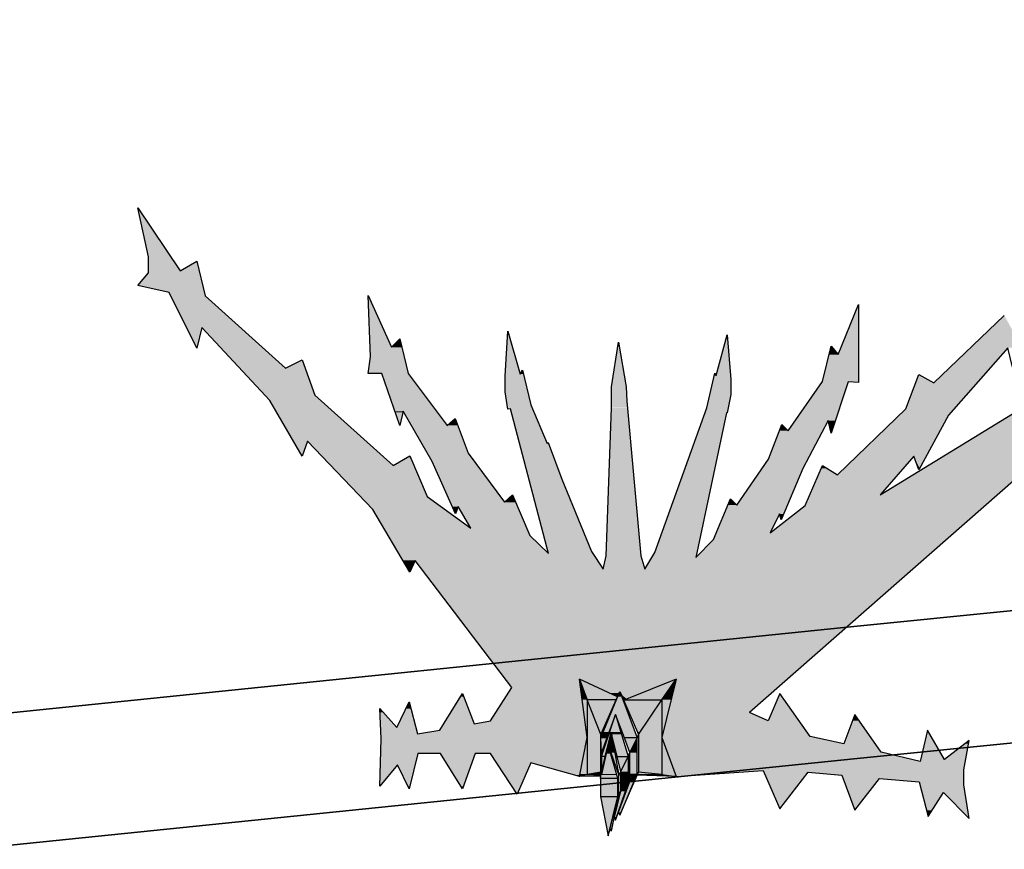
# Model space of a CAD drawing. Header units: millimetres. Extents: x 0 to 16721, y 217 to 10981.
# Tile 363 of 394: x 7441 to 7703, y 6095 to 6316. Entities that reach past the tile are written whole.
import ezdxf

# ---------------------------------------------------------------- set-up
doc = ezdxf.new("R2010")
doc.units = ezdxf.units.MM
doc.layers.add('PDF_PSS & TL', color=7, linetype='Continuous', true_color=0x7fffdf)

msp = doc.modelspace()

# ---------------------------------------------------------------- linework, layer by layer
at = {"layer": 'PDF_PSS & TL', "color": 4, "lineweight": 25}
for points in [[(9262.65, 6315.86), (8844.45, 6274.14), (8448.22, 6232.69), (8038.35, 6192.01), (7660.05, 6154.32), (7202.62, 6107.54), (6840.83, 6069.07), (6469.42, 6033.08), (6129.33, 5997.99), (5712.05, 5954.97), (5350.26, 5914.95), (4896.33, 5864.79), (4567.93, 5827.36), (4205.36, 5786.03), (3794.45, 5739.64), (3375.48, 5692.47)], [(3375.48, 5692.47), (3794.45, 5739.64), (4205.36, 5786.03), (4567.93, 5827.36), (4896.33, 5864.79), (5350.26, 5914.95), (5712.05, 5954.97), (6129.33, 5997.99), (6469.42, 6033.08), (6840.83, 6069.07), (7202.62, 6107.54), (7660.05, 6154.32), (8038.35, 6192.01), (8448.22, 6232.69), (8844.45, 6274.14), (9262.65, 6315.86)], [(9266.28, 6281.03), (8848.09, 6239.31), (8451.73, 6197.86), (8041.86, 6157.18), (7663.56, 6119.49), (7206.25, 6072.71), (6844.46, 6034.25), (6472.92, 5998.38), (6132.96, 5963.16), (5715.68, 5920.15), (5354.02, 5880.12), (4900.22, 5829.96), (4571.96, 5792.53), (4209.39, 5751.21), (3798.34, 5704.81), (3379.5, 5657.77)], [(3379.5, 5657.77), (3798.34, 5704.81), (4209.39, 5751.21), (4571.96, 5792.53), (4900.22, 5829.96), (5354.02, 5880.12), (5715.68, 5920.15), (6132.96, 5963.16), (6472.92, 5998.38), (6844.46, 6034.25), (7206.25, 6072.71), (7663.56, 6119.49), (8041.86, 6157.18), (8451.73, 6197.86), (8848.09, 6239.31), (9266.28, 6281.03)]]:
    msp.add_lwpolyline(points, dxfattribs=at)
at = {"layer": 'PDF_PSS & TL', "color": 7, "lineweight": 25}
for points in [[(7472.39, 6265.85), (7483.69, 6249.08)], [(7475.25, 6252.85), (7472.39, 6265.85)], [(7475.25, 6248.56), (7475.25, 6252.85)], [(7483.69, 6249.08), (7488.11, 6251.68)], [(7488.11, 6251.68), (7490.32, 6242.46)], [(7472.39, 6245.18), (7475.25, 6248.56)], [(7480.71, 6243.37), (7472.39, 6245.18)], [(7488.11, 6228.55), (7480.71, 6243.36)], [(7490.32, 6242.46), (7511.63, 6223.22)], [(7533.6, 6242.59), (7539.84, 6228.81), (7542.05, 6231.02), (7544.26, 6221.79)], [(7534.25, 6226.21), (7533.6, 6242.58)], [(7658.49, 6226.86), (7663.95, 6240.12)], [(7663.95, 6240.12), (7663.95, 6219.45)], [(7683.96, 6219.32), (7702.68, 6237.26)], [(7489.41, 6234.01), (7488.11, 6228.55)], [(7507.48, 6214.64), (7489.41, 6234.01)], [(7569.99, 6221.14), (7570.77, 6233.1)], [(7570.77, 6233.1), (7574.02, 6221.66), (7574.67, 6222.7)], [(7609.76, 6174.23), (7623.66, 6212.69), (7625.74, 6221.92), (7626.13, 6221.27), (7628.99, 6232.06), (7630.03, 6220.23), (7630.03, 6216.2), (7628.99, 6211.39)], [(7592.99, 6174.49), (7596.11, 6169.81), (7596.89, 6173.32), (7598.32, 6212.69), (7598.32, 6218.28), (7600.14, 6230.11), (7602.22, 6218.28), (7602.35, 6214.51), (7606.12, 6173.32)], [(7654.33, 6219.71), (7656.67, 6229.07)], [(7656.67, 6229.07), (7658.49, 6226.86)], [(7704.89, 6223.48), (7703.59, 6228.68), (7687.86, 6210.75)], [(7511.64, 6223.22), (7516.05, 6225.43)], [(7516.05, 6225.43), (7519.43, 6216.07)], [(7537.24, 6221.79), (7533.6, 6221.79), (7534.25, 6226.21)], [(7574.67, 6222.7), (7576.88, 6213.47)], [(7542.05, 6208.02), (7537.24, 6221.79)], [(7544.26, 6221.79), (7554.65, 6208.02), (7556.73, 6209.84)], [(7570.77, 6212.31), (7569.99, 6216.98), (7569.99, 6221.14)], [(7645.23, 6206.59), (7654.33, 6219.71)], [(7676.55, 6212.43), (7679.93, 6221.53)], [(7679.93, 6221.53), (7683.96, 6219.32)], [(7661.22, 6219.58), (7656.67, 6205.94)], [(7663.95, 6219.45), (7661.22, 6219.58)], [(7516.05, 6199.83), (7507.48, 6214.64)], [(7519.43, 6216.07), (7540.23, 6197.36)], [(7571.42, 6212.43), (7570.77, 6212.3)], [(7581.55, 6173.97), (7571.42, 6212.43)], [(7576.88, 6213.47), (7581.16, 6203.21), (7581.42, 6203.47), (7585.06, 6193.72), (7592.99, 6174.49)], [(7640.43, 6179.43), (7649.78, 6186.7), (7654.33, 6197.36), (7658.36, 6194.89), (7676.55, 6212.43)], [(7669.67, 6189.56), (7707.61, 6212.82)], [(7542.96, 6211.78), (7542.05, 6208.02)], [(7557.51, 6186.44), (7556.86, 6184.49), (7550.62, 6198.4), (7542.96, 6211.78)], [(7556.73, 6209.84), (7560.24, 6200.61)], [(7628.86, 6211.4), (7620.67, 6172.93)], [(7628.99, 6211.4), (7628.86, 6211.4)], [(7656.67, 6205.94), (7655.89, 6209.32), (7649.13, 6196.58)], [(7687.86, 6210.75), (7679.93, 6196.19)], [(7629.9, 6188.52), (7631.59, 6186.83), (7640.04, 6199.05), (7643.54, 6208.28)], [(7643.54, 6208.28), (7645.23, 6206.59)], [(7517.48, 6203.86), (7516.05, 6199.83)], [(7534.9, 6185.66), (7517.48, 6203.86)], [(7540.23, 6197.36), (7544.65, 6199.96)], [(7544.65, 6199.96), (7549.32, 6189.17), (7560.89, 6180.73)], [(7560.24, 6200.61), (7569.86, 6187.61)], [(7678.63, 6199.83), (7669.67, 6189.56)], [(7679.93, 6196.19), (7678.63, 6199.83)], [(7710.21, 6197.75), (7634.97, 6131.73)], [(7649.13, 6196.58), (7643.41, 6182.93)], [(7569.86, 6187.61), (7571.94, 6189.56), (7576.62, 6178.78)], [(7625.35, 6177.74), (7629.9, 6188.52)], [(7560.89, 6180.72), (7557.51, 6186.44)], [(7544.65, 6169.03), (7534.9, 6185.66)], [(7643.41, 6182.93), (7642.89, 6184.49), (7640.43, 6179.43)], [(7576.62, 6178.78), (7581.55, 6173.97)], [(7620.67, 6172.93), (7625.35, 6177.74)], [(7606.12, 6173.32), (7607.16, 6169.81)], [(7607.16, 6169.81), (7609.76, 6174.23)], [(7546.07, 6172.15), (7544.65, 6169.03)], [(7571.81, 6138.36), (7546.08, 6172.15)], [(7599.88, 6135.89), (7589.74, 6140.57), (7591.82, 6135.11)], [(7597.41, 6123.15), (7596.89, 6120.81), (7595.59, 6115.23), (7595.46, 6115.23), (7591.82, 6115.23), (7589.74, 6114.71), (7591.82, 6125.1), (7589.74, 6140.57)], [(7601.83, 6135.11), (7611.7, 6135.11), (7615.47, 6140.57), (7601.83, 6135.11), (7601.44, 6135.11)], [(7615.47, 6140.57), (7611.7, 6125.1), (7615.47, 6114.71)], [(7552.7, 6127.05), (7558.68, 6136.8), (7561.8, 6128.74)], [(7566.09, 6129.52), (7571.81, 6138.36)], [(7595.46, 6115.49), (7595.46, 6115.88), (7595.46, 6124.97), (7600.53, 6137.32), (7605.08, 6124.97)], [(7599.49, 6135.11), (7599.88, 6135.89), (7600.53, 6137.32), (7601.44, 6135.24), (7601.44, 6135.11), (7605.47, 6125.88)], [(7643.02, 6136.8), (7639.91, 6129.52)], [(7651.08, 6125.36), (7643.02, 6136.8)], [(7541.27, 6127.7), (7544.52, 6134.59)], [(7544.52, 6134.59), (7546.72, 6126.01)], [(7595.46, 6125.88), (7599.49, 6135.11), (7591.82, 6135.11)], [(7591.82, 6135.11), (7591.82, 6125.1)], [(7595.46, 6115.88), (7595.46, 6125.88), (7591.82, 6135.11)], [(7601.83, 6135.11), (7601.44, 6135.24)], [(7611.7, 6135.11), (7611.7, 6125.1), (7611.7, 6115.23), (7615.47, 6114.71), (7605.08, 6115.1)], [(7605.47, 6125.88), (7611.7, 6135.11)], [(7536.72, 6132.77), (7541.27, 6127.7)], [(7536.72, 6112.11), (7537.11, 6124.71), (7536.72, 6132.77)], [(7595.59, 6120.03), (7599.36, 6131.21), (7602.74, 6120.03)], [(7603.13, 6121.07), (7601.7, 6124.97), (7599.36, 6131.21), (7597.02, 6124.97), (7595.59, 6121.07)], [(7639.91, 6129.52), (7634.97, 6131.73)], [(7662.91, 6131.21), (7660.05, 6123.41)], [(7669.93, 6121.2), (7662.91, 6131.21)], [(7561.8, 6128.74), (7566.09, 6129.52)], [(7546.72, 6126.01), (7552.7, 6127.05)], [(7597.02, 6124.97), (7595.46, 6124.97), (7595.46, 6125.88)], [(7602.74, 6112.89), (7600.79, 6110.81), (7600.79, 6116.01), (7599.75, 6120.03), (7598.19, 6126.53), (7596.5, 6120.03), (7595.59, 6116.01), (7595.59, 6120.03), (7595.59, 6115.23), (7595.59, 6115.49)], [(7596.89, 6120.81), (7598.19, 6126.53), (7600.27, 6114.97)], [(7611.7, 6115.23), (7605.47, 6115.88), (7605.08, 6115.49), (7605.08, 6124.97), (7605.47, 6125.88), (7605.47, 6115.88)], [(7686.82, 6119.25), (7682.27, 6127.05), (7680.32, 6118.73)], [(7591.82, 6125.1), (7591.82, 6115.23)], [(7596.5, 6120.03), (7595.59, 6120.03), (7595.59, 6121.07), (7595.46, 6124.97)], [(7600.01, 6114.19), (7597.41, 6123.15), (7600.27, 6114.97)], [(7605.08, 6124.97), (7601.7, 6124.97)], [(7603.13, 6113.41), (7603.13, 6121.07), (7605.08, 6124.97)], [(7660.05, 6123.41), (7651.08, 6125.36)], [(7693.32, 6124.32), (7686.82, 6119.25)], [(7691.89, 6116.52), (7693.32, 6124.32)], [(7546.85, 6120.81), (7544.52, 6111.46), (7541.4, 6117.82)], [(7552.83, 6120.81), (7546.86, 6120.81)], [(7558.68, 6111.46), (7552.83, 6120.81)], [(7562.06, 6120.81), (7558.68, 6111.46)], [(7566.09, 6120.81), (7562.06, 6120.81)], [(7573.24, 6110.03), (7566.09, 6120.81)], [(7595.59, 6121.07), (7595.59, 6115.49)], [(7602.74, 6120.03), (7603.13, 6121.07)], [(7680.32, 6118.73), (7669.93, 6121.2)], [(7541.4, 6117.82), (7536.72, 6112.11)], [(7576.88, 6118.34), (7573.24, 6110.03)], [(7589.74, 6114.71), (7576.88, 6118.34)], [(7599.75, 6120.03), (7602.74, 6120.03)], [(7600.27, 6114.97), (7600.79, 6116.01), (7602.74, 6120.03)], [(7602.74, 6120.03), (7602.74, 6112.89), (7603.13, 6113.41)], [(7595.46, 6115.88), (7591.82, 6115.23)], [(7595.33, 6114.19), (7595.46, 6114.84), (7595.46, 6114.97), (7595.46, 6115.23)], [(7595.46, 6115.88), (7595.46, 6115.49), (7595.59, 6115.49)], [(7595.46, 6115.88), (7595.46, 6115.88)], [(7595.59, 6115.23), (7595.46, 6115.49)], [(7595.59, 6116.01), (7595.59, 6115.23), (7595.59, 6116.01)], [(7595.59, 6115.23), (7595.59, 6115.23)], [(7605.08, 6115.49), (7600.53, 6104.44), (7600.14, 6105.22)], [(7600.53, 6104.44), (7605.08, 6115.1), (7605.08, 6115.23)], [(7603.13, 6113.41), (7605.08, 6115.49)], [(7605.47, 6115.88), (7605.08, 6115.23), (7611.7, 6115.23)], [(7615.47, 6114.71), (7638.6, 6116.27)], [(7616.38, 6115.49), (7616.38, 6115.49)], [(7638.61, 6116.27), (7643.02, 6106.13)], [(7643.02, 6106.13), (7650.56, 6115.88)], [(7650.56, 6115.88), (7659.53, 6115.1)], [(7659.53, 6115.1), (7662.91, 6105.74)], [(7691.89, 6112.5), (7691.89, 6116.52)], [(7595.46, 6114.97), (7589.74, 6114.71)], [(7595.46, 6114.84), (7589.74, 6114.71)], [(7595.33, 6109.38), (7597.41, 6098.98), (7600.01, 6109.38), (7600.01, 6114.19), (7595.33, 6114.19), (7595.33, 6109.38), (7600.01, 6109.38), (7600.27, 6110.29), (7600.27, 6114.97), (7600.01, 6114.19)], [(7599.1, 6103.92), (7599.36, 6103.14), (7602.74, 6112.89)], [(7599.36, 6103.14), (7600.14, 6105.22), (7603.13, 6113.41)], [(7662.91, 6105.74), (7669.54, 6114.19)], [(7669.54, 6114.19), (7680.06, 6113.28)], [(7680.06, 6113.28), (7682.4, 6104.05)], [(7693.32, 6103.53), (7691.89, 6112.5)], [(7597.41, 6098.98), (7597.93, 6100.93), (7600.27, 6110.29)], [(7598.19, 6100.15), (7599.1, 6103.92), (7600.79, 6110.81), (7600.27, 6110.29), (7598.19, 6100.15), (7597.93, 6100.93)], [(7682.4, 6104.05), (7686.56, 6110.42)], [(7686.56, 6110.42), (7693.32, 6103.53)]]:
    msp.add_lwpolyline(points, dxfattribs=at)
at = {"layer": 'PDF_PSS & TL', "lineweight": 0}
for points in [[(7539.84, 6228.81), (7533.73, 6242.45)], [(7488.11, 6228.68), (7488.11, 6228.55)], [(7628.86, 6211.4), (7628.99, 6211.4)], [(7600.27, 6136.8), (7597.8, 6136.8)], [(7648.09, 6129.52), (7643.02, 6136.8)], [(7686.82, 6119.25), (7682.27, 6127.05)]]:
    msp.add_lwpolyline(points, close=True, dxfattribs=at)
at = {"layer": 'PDF_PSS & TL', "color": 46, "lineweight": 0, "true_color": 0x725600}
for points in [[(7591.82, 6125.88), (7591.82, 6125.1)], [(7591.82, 6125.1), (7591.82, 6124.97)], [(7591.82, 6115.23), (7591.82, 6124.97)], [(7596.89, 6121.07), (7596.89, 6120.81)], [(7591.82, 6115.23), (7589.87, 6115.23)], [(7591.82, 6115.23), (7592.08, 6115.23)], [(7599.75, 6115.23), (7595.59, 6115.23)], [(7599.75, 6115.23), (7595.59, 6115.23)], [(7599.75, 6115.23), (7595.59, 6115.23)], [(7611.44, 6115.23), (7611.7, 6115.23)]]:
    msp.add_lwpolyline(points, close=True, dxfattribs=at)
at = {"layer": 'PDF_PSS & TL', "transparency": 33554559}
for points in [[(7472.39, 6265.85), (7475.51, 6261.3), (7473.43, 6261.3)], [(7475.51, 6261.3), (7473.43, 6261.3), (7481.1, 6252.85)], [(7473.43, 6261.3), (7481.1, 6252.85), (7475.25, 6252.85)], [(7481.1, 6252.85), (7475.25, 6252.85), (7483.69, 6249.08)], [(7475.25, 6252.85), (7483.69, 6249.08), (7475.25, 6249.08)], [(7487.98, 6251.55), (7488.76, 6249.08), (7483.7, 6249.08)], [(7488.11, 6251.68), (7488.11, 6251.55), (7487.98, 6251.55)], [(7488.11, 6251.55), (7487.98, 6251.55), (7488.76, 6249.08)], [(7475.25, 6248.56), (7489.67, 6245.18), (7472.39, 6245.18)], [(7488.76, 6249.08), (7475.25, 6249.08), (7488.76, 6248.56)], [(7475.25, 6249.08), (7488.76, 6248.56), (7475.25, 6248.56)], [(7488.76, 6248.56), (7475.25, 6248.56), (7489.67, 6245.18)], [(7489.67, 6245.18), (7472.39, 6245.18), (7490.06, 6243.37)], [(7472.39, 6245.18), (7490.06, 6243.37), (7480.71, 6243.37)], [(7490.06, 6243.37), (7480.71, 6243.37), (7490.32, 6242.46)], [(7480.71, 6243.37), (7490.32, 6242.46), (7481.23, 6242.46)], [(7490.32, 6242.46), (7481.23, 6242.46), (7499.68, 6234.01)], [(7481.23, 6242.46), (7499.68, 6234.01), (7485.38, 6234.01)], [(7533.6, 6242.59), (7533.73, 6242.46), (7533.73, 6242.46)], [(7533.73, 6242.45), (7539.84, 6228.81), (7534.12, 6228.81)], [(7663.69, 6239.34), (7663.95, 6226.86), (7658.49, 6226.86)], [(7663.95, 6240.12), (7663.95, 6239.34), (7663.69, 6239.34)], [(7663.95, 6239.34), (7663.69, 6239.34), (7663.95, 6226.86)], [(7702.68, 6237.26), (7707.35, 6228.68), (7693.71, 6228.68)], [(7489.41, 6234.01), (7485.38, 6234.01), (7489.15, 6233.1)], [(7485.38, 6234.01), (7489.15, 6233.1), (7485.9, 6233.1)], [(7488.11, 6228.68), (7488.11, 6228.68), (7485.9, 6233.1)], [(7488.11, 6228.68), (7485.9, 6233.1), (7489.15, 6233.1)], [(7499.68, 6234.01), (7489.41, 6234.01), (7500.72, 6233.1)], [(7489.41, 6234.01), (7500.72, 6233.1), (7490.32, 6233.1)], [(7500.72, 6233.1), (7490.32, 6233.1), (7511.64, 6223.22)], [(7490.32, 6233.1), (7511.64, 6223.22), (7499.42, 6223.22)], [(7570.77, 6233.1), (7571.03, 6232.06), (7570.64, 6232.06)], [(7542.05, 6231.02), (7542.31, 6230.11), (7541.14, 6230.11)], [(7570.64, 6232.06), (7574.02, 6221.66), (7569.99, 6221.66)], [(7571.03, 6232.06), (7570.64, 6232.06), (7574.02, 6221.66)], [(7628.73, 6231.02), (7630.03, 6221.27), (7626.13, 6221.27)], [(7628.99, 6232.06), (7629.12, 6231.02), (7628.73, 6231.02)], [(7629.12, 6231.02), (7628.73, 6231.02), (7630.03, 6221.27)], [(7542.57, 6228.81), (7534.12, 6228.81), (7543.22, 6226.21)], [(7534.12, 6228.81), (7543.22, 6226.21), (7534.25, 6226.21)], [(7541.14, 6230.11), (7542.57, 6228.81), (7539.84, 6228.81)], [(7542.31, 6230.11), (7541.14, 6230.11), (7542.57, 6228.81)], [(7600.01, 6229.07), (7602.22, 6218.28), (7598.32, 6218.28)], [(7600.14, 6230.11), (7600.4, 6229.07), (7600.01, 6229.07)], [(7600.4, 6229.07), (7600.01, 6229.07), (7602.22, 6218.28)], [(7656.54, 6228.81), (7658.49, 6226.86), (7656.15, 6226.86)], [(7656.67, 6229.07), (7656.8, 6228.81), (7656.54, 6228.81)], [(7656.8, 6228.81), (7656.54, 6228.81), (7658.49, 6226.86)], [(7693.58, 6228.55), (7695.53, 6219.32), (7683.96, 6219.32)], [(7693.71, 6228.68), (7703.46, 6228.55), (7693.58, 6228.55)], [(7703.46, 6228.55), (7693.58, 6228.55), (7695.53, 6219.32)], [(7703.59, 6228.68), (7693.71, 6228.68), (7703.46, 6228.55)], [(7516.05, 6225.43), (7516.57, 6223.87), (7512.81, 6223.87)], [(7534.25, 6226.21), (7544.26, 6221.79), (7533.6, 6221.79)], [(7543.22, 6226.21), (7534.25, 6226.21), (7544.26, 6221.79)], [(7656.15, 6226.86), (7663.95, 6219.71), (7654.33, 6219.71)], [(7663.95, 6226.86), (7656.15, 6226.86), (7663.95, 6219.71)], [(7516.83, 6223.22), (7499.42, 6223.22), (7519.43, 6216.07)], [(7499.42, 6223.22), (7519.43, 6216.07), (7506.05, 6216.07)], [(7512.81, 6223.87), (7516.83, 6223.22), (7511.64, 6223.22)], [(7516.57, 6223.87), (7512.81, 6223.87), (7516.83, 6223.22)], [(7574.67, 6222.7), (7574.8, 6221.92), (7574.15, 6221.92)], [(7544.26, 6221.79), (7537.24, 6221.79), (7551.79, 6211.79)], [(7537.24, 6221.79), (7551.79, 6211.79), (7540.62, 6211.79)], [(7574.8, 6221.66), (7569.99, 6221.66), (7574.93, 6221.14)], [(7569.99, 6221.66), (7574.93, 6221.14), (7569.99, 6221.14)], [(7574.93, 6221.14), (7569.99, 6221.14), (7575.97, 6216.98)], [(7569.99, 6221.14), (7575.97, 6216.98), (7569.99, 6216.98)], [(7574.15, 6221.92), (7574.8, 6221.66), (7574.02, 6221.66)], [(7574.8, 6221.92), (7574.15, 6221.92), (7574.8, 6221.66)], [(7625.35, 6220.23), (7630.03, 6216.2), (7624.44, 6216.2)], [(7625.61, 6221.27), (7630.03, 6220.23), (7625.35, 6220.23)], [(7630.03, 6220.23), (7625.35, 6220.23), (7630.03, 6216.2)], [(7625.74, 6221.79), (7626.13, 6221.27), (7625.61, 6221.27)], [(7630.03, 6221.27), (7625.61, 6221.27), (7630.03, 6220.23)], [(7625.74, 6221.92), (7625.87, 6221.79), (7625.74, 6221.79)], [(7625.87, 6221.79), (7625.74, 6221.79), (7626.13, 6221.27)], [(7654.33, 6219.71), (7663.95, 6219.58), (7654.2, 6219.58)], [(7663.95, 6219.71), (7654.33, 6219.71), (7663.95, 6219.58)], [(7679.8, 6221.27), (7683.96, 6219.32), (7679.15, 6219.32)], [(7679.93, 6221.53), (7680.45, 6221.27), (7679.8, 6221.27)], [(7680.45, 6221.27), (7679.8, 6221.27), (7683.96, 6219.32)], [(7602.22, 6218.28), (7598.32, 6218.28), (7602.35, 6214.51)], [(7598.32, 6218.28), (7602.35, 6214.51), (7598.32, 6214.51)], [(7654.2, 6219.45), (7657.71, 6209.32), (7647.18, 6209.32)], [(7661.22, 6219.58), (7654.2, 6219.58), (7661.09, 6219.45)], [(7654.2, 6219.58), (7661.09, 6219.45), (7654.2, 6219.45)], [(7661.09, 6219.45), (7654.2, 6219.45), (7657.71, 6209.32)], [(7661.22, 6219.58), (7663.95, 6219.58), (7663.95, 6219.45)], [(7679.15, 6219.32), (7689.42, 6212.43), (7676.55, 6212.43)], [(7695.53, 6219.32), (7679.15, 6219.32), (7689.42, 6212.43)], [(7519.43, 6216.07), (7506.05, 6216.07), (7520.99, 6214.64)], [(7506.05, 6216.07), (7520.99, 6214.64), (7507.48, 6214.64)], [(7520.99, 6214.64), (7507.48, 6214.64), (7533.08, 6203.86)], [(7507.48, 6214.64), (7533.08, 6203.86), (7513.72, 6203.86)], [(7575.97, 6216.98), (7569.99, 6216.98), (7576.88, 6213.47)], [(7569.99, 6216.98), (7576.88, 6213.47), (7570.51, 6213.47)], [(7602.35, 6214.51), (7598.32, 6214.51), (7602.61, 6212.7)], [(7598.32, 6214.51), (7602.61, 6212.7), (7598.32, 6212.7)], [(7624.44, 6216.2), (7629.25, 6212.69), (7623.66, 6212.69)], [(7630.03, 6216.2), (7624.44, 6216.2), (7629.25, 6212.69)], [(7576.88, 6213.47), (7570.51, 6213.47), (7577.27, 6212.43)], [(7570.51, 6213.47), (7577.27, 6212.43), (7570.77, 6212.43)], [(7570.77, 6212.43), (7571.16, 6212.43), (7570.77, 6212.3)], [(7571.16, 6212.43), (7571.16, 6212.43), (7570.77, 6212.43)], [(7571.16, 6212.43), (7570.77, 6212.43), (7571.42, 6212.43)], [(7571.42, 6212.43), (7577.27, 6212.43), (7577.27, 6212.43)], [(7577.27, 6212.43), (7577.27, 6212.43), (7571.42, 6212.43)], [(7577.27, 6212.43), (7571.42, 6212.43), (7581.16, 6203.21)], [(7571.42, 6212.43), (7581.16, 6203.21), (7573.89, 6203.21)], [(7598.32, 6212.69), (7606.12, 6173.32), (7596.89, 6173.32)], [(7602.61, 6212.69), (7598.32, 6212.69), (7606.12, 6173.32)], [(7623.66, 6212.69), (7628.99, 6211.4), (7623.14, 6211.4)], [(7629.25, 6212.69), (7623.66, 6212.69), (7628.99, 6211.4)], [(7676.55, 6212.43), (7687.86, 6210.75), (7674.74, 6210.75)], [(7689.42, 6212.43), (7676.55, 6212.43), (7687.86, 6210.75)], [(7542.96, 6211.78), (7540.62, 6211.78), (7542.83, 6211.52)], [(7540.62, 6211.78), (7542.83, 6211.52), (7540.75, 6211.52)], [(7542.05, 6208.02), (7542.05, 6208.02), (7540.75, 6211.53)], [(7542.05, 6208.02), (7540.75, 6211.53), (7542.83, 6211.53)], [(7551.79, 6211.78), (7542.96, 6211.78), (7552.05, 6211.52)], [(7542.96, 6211.78), (7552.05, 6211.52), (7543.09, 6211.52)], [(7552.05, 6211.53), (7543.09, 6211.53), (7554.65, 6208.02)], [(7543.09, 6211.53), (7554.65, 6208.02), (7545.17, 6208.02)], [(7556.21, 6209.32), (7557.51, 6208.02), (7554.65, 6208.02)], [(7556.73, 6209.84), (7556.99, 6209.32), (7556.21, 6209.32)], [(7556.99, 6209.32), (7556.21, 6209.32), (7557.51, 6208.02)], [(7623.14, 6211.4), (7620.93, 6174.23), (7609.76, 6174.23)], [(7628.73, 6211.4), (7623.14, 6211.4), (7620.93, 6174.23)], [(7628.73, 6211.4), (7628.73, 6211.4), (7623.14, 6211.4)], [(7628.73, 6211.4), (7623.14, 6211.4), (7628.86, 6211.4)], [(7647.18, 6209.32), (7655.24, 6208.28), (7646.4, 6208.28)], [(7655.89, 6209.32), (7647.18, 6209.32), (7655.24, 6208.28)], [(7657.71, 6209.32), (7655.89, 6209.32), (7657.45, 6208.28)], [(7655.89, 6209.32), (7657.45, 6208.28), (7656.02, 6208.28)], [(7674.73, 6210.75), (7682.01, 6199.83), (7663.56, 6199.83)], [(7687.86, 6210.75), (7674.73, 6210.75), (7682.01, 6199.83)], [(7705.28, 6211.53), (7716.19, 6197.75), (7683.05, 6197.75)], [(7557.51, 6208.02), (7545.17, 6208.02), (7560.24, 6200.61)], [(7545.17, 6208.02), (7560.24, 6200.61), (7549.45, 6200.61)], [(7643.41, 6208.02), (7645.23, 6206.59), (7642.89, 6206.59)], [(7643.54, 6208.28), (7643.8, 6208.02), (7643.41, 6208.02)], [(7643.8, 6208.02), (7643.41, 6208.02), (7645.23, 6206.59)], [(7646.4, 6208.28), (7654.46, 6206.59), (7645.23, 6206.59)], [(7655.24, 6208.28), (7646.4, 6208.28), (7654.46, 6206.59)], [(7656.02, 6208.28), (7656.54, 6206.59), (7656.93, 6206.59)], [(7656.02, 6208.28), (7657.45, 6208.28), (7656.93, 6206.59)], [(7642.9, 6206.59), (7650.43, 6199.05), (7640.04, 6199.05)], [(7654.46, 6206.59), (7642.9, 6206.59), (7650.43, 6199.05)], [(7656.54, 6206.59), (7656.93, 6206.59), (7656.67, 6205.94)], [(7517.48, 6203.86), (7513.72, 6203.86), (7517.35, 6203.47)], [(7513.72, 6203.86), (7517.35, 6203.47), (7513.85, 6203.47)], [(7516.05, 6199.83), (7516.05, 6199.83), (7513.85, 6203.47)], [(7516.05, 6199.83), (7513.85, 6203.47), (7517.35, 6203.47)], [(7533.08, 6203.86), (7517.48, 6203.86), (7533.47, 6203.47)], [(7517.48, 6203.86), (7533.47, 6203.47), (7517.74, 6203.47)], [(7533.47, 6203.47), (7517.74, 6203.47), (7540.23, 6197.36)], [(7517.74, 6203.47), (7540.23, 6197.36), (7523.59, 6197.36)], [(7581.55, 6203.21), (7573.89, 6203.21), (7585.06, 6193.72)], [(7573.89, 6203.21), (7585.06, 6193.72), (7576.36, 6193.72)], [(7581.42, 6203.47), (7581.55, 6203.21), (7581.16, 6203.21)], [(7544.52, 6199.83), (7545.69, 6197.36), (7540.23, 6197.36)], [(7544.65, 6199.96), (7544.65, 6199.83), (7544.52, 6199.83)], [(7544.65, 6199.83), (7544.52, 6199.83), (7545.69, 6197.36)], [(7560.24, 6200.61), (7549.45, 6200.61), (7561.93, 6198.4)], [(7549.45, 6200.61), (7561.93, 6198.4), (7550.62, 6198.4)], [(7640.04, 6199.05), (7649.13, 6196.58), (7638.35, 6196.58)], [(7650.43, 6199.05), (7640.04, 6199.05), (7649.13, 6196.58)], [(7663.56, 6199.83), (7674.22, 6194.89), (7658.36, 6194.89)], [(7663.56, 6199.83), (7678.63, 6199.83), (7678.63, 6199.83)], [(7678.63, 6199.83), (7678.63, 6199.83), (7663.56, 6199.83)], [(7678.63, 6199.83), (7663.56, 6199.83), (7674.22, 6194.89)], [(7678.63, 6199.83), (7682.01, 6199.83), (7682.01, 6199.83)], [(7682.01, 6199.83), (7682.01, 6199.83), (7678.63, 6199.83)], [(7678.63, 6199.83), (7679.8, 6196.58), (7680.19, 6196.58)], [(7678.63, 6199.83), (7682.01, 6199.83), (7680.19, 6196.58)], [(7545.69, 6197.36), (7523.59, 6197.36), (7549.32, 6189.17)], [(7523.59, 6197.36), (7549.32, 6189.17), (7531.39, 6189.17)], [(7561.93, 6198.4), (7550.62, 6198.4), (7569.86, 6187.61)], [(7550.62, 6198.4), (7569.86, 6187.61), (7555.43, 6187.61)], [(7638.35, 6196.58), (7645.1, 6186.83), (7631.59, 6186.83)], [(7649.13, 6196.58), (7638.35, 6196.58), (7645.1, 6186.83)], [(7654.07, 6196.58), (7658.36, 6194.89), (7653.29, 6194.89)], [(7654.33, 6197.36), (7655.5, 6196.58), (7654.07, 6196.58)], [(7655.5, 6196.58), (7654.07, 6196.58), (7658.36, 6194.89)], [(7682.4, 6197.36), (7700.73, 6189.56), (7669.67, 6189.56)], [(7679.8, 6196.58), (7680.19, 6196.58), (7679.93, 6196.19)], [(7683.05, 6197.75), (7709.69, 6197.36), (7682.4, 6197.36)], [(7709.69, 6197.36), (7682.4, 6197.36), (7700.73, 6189.56)], [(7710.21, 6197.75), (7683.05, 6197.75), (7709.69, 6197.36)], [(7585.06, 6193.72), (7576.36, 6193.72), (7592.99, 6174.49)], [(7576.36, 6193.72), (7592.99, 6174.49), (7581.42, 6174.49)], [(7653.29, 6194.89), (7669.67, 6189.56), (7651.08, 6189.56)], [(7674.21, 6194.89), (7653.29, 6194.89), (7669.67, 6189.56)], [(7549.32, 6189.17), (7531.39, 6189.17), (7554.13, 6185.66)], [(7531.39, 6189.17), (7554.13, 6185.66), (7534.9, 6185.66)], [(7571.55, 6189.17), (7572.72, 6187.61), (7569.86, 6187.61)], [(7571.94, 6189.56), (7572.07, 6189.17), (7571.55, 6189.17)], [(7572.07, 6189.17), (7571.55, 6189.17), (7572.72, 6187.61)], [(7629.9, 6188.52), (7630.81, 6187.61), (7629.64, 6187.61)], [(7651.08, 6189.56), (7697.48, 6186.7), (7649.78, 6186.7)], [(7700.73, 6189.56), (7651.08, 6189.56), (7697.48, 6186.7)], [(7572.72, 6187.61), (7555.43, 6187.61), (7573.24, 6186.44)], [(7555.43, 6187.61), (7573.24, 6186.44), (7555.95, 6186.44)], [(7557.51, 6186.44), (7555.95, 6186.44), (7557.25, 6185.66)], [(7555.95, 6186.44), (7557.25, 6185.66), (7556.34, 6185.66)], [(7573.24, 6186.44), (7557.51, 6186.44), (7573.63, 6185.66)], [(7557.51, 6186.44), (7573.63, 6185.66), (7558.03, 6185.66)], [(7629.25, 6186.83), (7644.06, 6184.49), (7628.21, 6184.49)], [(7629.64, 6187.61), (7631.59, 6186.83), (7629.25, 6186.83)], [(7645.1, 6186.83), (7629.25, 6186.83), (7644.06, 6184.49)], [(7630.81, 6187.61), (7629.64, 6187.61), (7631.59, 6186.83)], [(7649.78, 6186.7), (7689.29, 6179.43), (7640.43, 6179.43)], [(7697.48, 6186.7), (7649.78, 6186.7), (7689.29, 6179.43)], [(7554.13, 6185.66), (7534.9, 6185.66), (7560.89, 6180.73)], [(7534.9, 6185.66), (7560.89, 6180.73), (7537.76, 6180.73)], [(7556.34, 6185.66), (7557.25, 6185.66), (7556.86, 6184.49)], [(7573.63, 6185.66), (7558.03, 6185.66), (7575.71, 6180.73)], [(7558.03, 6185.66), (7575.71, 6180.73), (7560.89, 6180.73)], [(7628.21, 6184.49), (7642.12, 6182.93), (7627.56, 6182.93)], [(7642.89, 6184.49), (7628.21, 6184.49), (7642.12, 6182.93)], [(7642.89, 6184.49), (7644.06, 6184.49), (7643.41, 6182.93)], [(7575.71, 6180.72), (7537.76, 6180.72), (7576.62, 6178.78)], [(7537.76, 6180.72), (7576.62, 6178.78), (7538.93, 6178.78)], [(7627.56, 6182.93), (7640.43, 6179.43), (7626, 6179.43)], [(7642.11, 6182.93), (7627.56, 6182.93), (7640.43, 6179.43)], [(7576.62, 6178.78), (7538.93, 6178.78), (7581.55, 6173.97)], [(7538.93, 6178.78), (7581.55, 6173.97), (7541.79, 6173.97)], [(7626, 6179.43), (7687.34, 6177.74), (7625.35, 6177.74)], [(7689.29, 6179.43), (7626, 6179.43), (7687.34, 6177.74)], [(7625.35, 6177.74), (7681.88, 6172.93), (7620.67, 6172.93)], [(7687.34, 6177.74), (7625.35, 6177.74), (7681.88, 6172.93)], [(7593.38, 6173.97), (7541.79, 6173.97), (7594.55, 6172.15)], [(7541.79, 6173.97), (7594.55, 6172.15), (7542.83, 6172.15)], [(7592.99, 6174.49), (7581.42, 6174.49), (7593.38, 6173.97)], [(7581.42, 6174.49), (7593.38, 6173.97), (7581.55, 6173.97)], [(7596.89, 6173.32), (7607.16, 6169.81), (7596.11, 6169.81)], [(7606.12, 6173.32), (7596.89, 6173.32), (7607.16, 6169.81)], [(7608.98, 6172.93), (7678.24, 6169.81), (7607.16, 6169.81)], [(7609.76, 6174.23), (7620.67, 6172.93), (7608.98, 6172.93)], [(7681.88, 6172.93), (7608.98, 6172.93), (7678.24, 6169.81)], [(7620.93, 6174.23), (7609.76, 6174.23), (7620.67, 6172.93)], [(7546.07, 6172.15), (7542.83, 6172.15), (7545.04, 6169.81)], [(7542.83, 6172.15), (7545.04, 6169.81), (7544.26, 6169.81)], [(7594.55, 6172.15), (7546.08, 6172.15), (7596.11, 6169.81)], [(7546.08, 6172.15), (7596.11, 6169.81), (7547.77, 6169.81)], [(7545.04, 6169.81), (7544.26, 6169.81), (7544.65, 6169.03)], [(7544.26, 6169.81), (7545.04, 6169.81), (7545.04, 6169.81)], [(7545.04, 6169.81), (7545.04, 6169.81), (7544.26, 6169.81)], [(7547.76, 6169.81), (7607.15, 6169.81), (7607.15, 6169.81)], [(7607.15, 6169.81), (7607.15, 6169.81), (7547.76, 6169.81)], [(7678.24, 6169.81), (7547.77, 6169.81), (7644.85, 6140.57)], [(7547.77, 6169.81), (7644.85, 6140.57), (7570.12, 6140.57)], [(7589.74, 6140.57), (7570.12, 6140.57), (7590, 6138.36)], [(7570.12, 6140.57), (7590, 6138.36), (7571.81, 6138.36)], [(7615.47, 6140.57), (7589.74, 6140.57), (7607.42, 6137.32)], [(7589.74, 6140.57), (7607.42, 6137.32), (7596.89, 6137.32)], [(7615.47, 6140.57), (7634.97, 6131.73), (7613.4, 6131.73)], [(7644.84, 6140.57), (7615.47, 6140.57), (7634.97, 6131.73)], [(7558.68, 6136.8), (7559.07, 6135.89), (7558.16, 6135.89)], [(7571.81, 6138.36), (7591.3, 6129.52), (7566.09, 6129.52)], [(7590, 6138.36), (7571.81, 6138.36), (7591.3, 6129.52)], [(7600.53, 6137.32), (7596.89, 6137.32), (7600.27, 6136.8)], [(7596.89, 6137.32), (7600.27, 6136.8), (7597.8, 6136.8)], [(7600.27, 6136.8), (7600.27, 6136.8), (7597.8, 6136.8)], [(7597.8, 6136.8), (7600.27, 6136.8), (7599.88, 6135.89)], [(7607.42, 6137.32), (7600.53, 6137.32), (7606.38, 6136.8)], [(7600.53, 6137.32), (7606.38, 6136.8), (7600.66, 6136.8)], [(7600.66, 6136.8), (7601.44, 6135.24), (7602.35, 6135.24)], [(7600.66, 6136.8), (7606.38, 6136.8), (7602.35, 6135.24)], [(7643.02, 6136.8), (7648.09, 6129.52), (7639.91, 6129.52)], [(7544.52, 6134.59), (7545.04, 6132.77), (7543.74, 6132.77)], [(7558.16, 6135.89), (7561.8, 6128.74), (7553.74, 6128.74)], [(7559.07, 6135.89), (7558.16, 6135.89), (7561.8, 6128.74)], [(7601.44, 6135.24), (7602.35, 6135.24), (7601.83, 6135.11)], [(7536.72, 6132.77), (7537.63, 6131.73), (7536.72, 6131.73)], [(7537.63, 6131.73), (7536.72, 6131.73), (7541.27, 6127.7)], [(7536.72, 6131.73), (7541.27, 6127.7), (7536.98, 6127.7)], [(7543.74, 6132.77), (7546.33, 6127.7), (7541.27, 6127.7)], [(7545.04, 6132.77), (7543.74, 6132.77), (7546.33, 6127.7)], [(7613.39, 6131.73), (7639.91, 6129.52), (7612.87, 6129.52)], [(7634.97, 6131.73), (7613.39, 6131.73), (7639.91, 6129.52)], [(7662.91, 6131.21), (7664.08, 6129.52), (7662.26, 6129.52)], [(7553.74, 6128.74), (7591.56, 6127.05), (7552.7, 6127.05)], [(7591.43, 6128.74), (7553.74, 6128.74), (7591.56, 6127.05)], [(7566.09, 6129.52), (7591.43, 6128.74), (7561.8, 6128.74)], [(7591.3, 6129.52), (7566.09, 6129.52), (7591.43, 6128.74)], [(7612.88, 6129.52), (7651.08, 6125.36), (7611.84, 6125.36)], [(7648.09, 6129.52), (7612.88, 6129.52), (7651.08, 6125.36)], [(7662.26, 6129.52), (7668.37, 6123.41), (7660.05, 6123.41)], [(7664.08, 6129.52), (7662.26, 6129.52), (7668.37, 6123.41)], [(7546.34, 6127.7), (7536.98, 6127.7), (7546.72, 6126.01)], [(7536.98, 6127.7), (7546.72, 6126.01), (7536.98, 6126.01)], [(7591.69, 6126.01), (7536.98, 6126.01), (7591.82, 6125.1)], [(7536.98, 6126.01), (7591.82, 6125.1), (7537.11, 6125.1)], [(7552.7, 6127.05), (7591.69, 6126.01), (7546.73, 6126.01)], [(7591.56, 6127.05), (7552.7, 6127.05), (7591.69, 6126.01)], [(7682.27, 6127.05), (7686.82, 6119.25), (7680.45, 6119.25)], [(7537.11, 6124.71), (7590.91, 6120.81), (7536.98, 6120.81)], [(7591.82, 6125.1), (7537.11, 6125.1), (7591.82, 6124.71)], [(7537.11, 6125.1), (7591.82, 6124.71), (7537.11, 6124.71)], [(7591.82, 6124.71), (7537.11, 6124.71), (7590.91, 6120.81)], [(7611.84, 6125.36), (7652.38, 6125.1), (7611.71, 6125.1)], [(7652.38, 6125.1), (7611.71, 6125.1), (7660.05, 6123.41)], [(7611.71, 6125.1), (7660.05, 6123.41), (7612.36, 6123.41)], [(7651.08, 6125.36), (7611.84, 6125.36), (7652.38, 6125.1)], [(7668.37, 6123.41), (7612.36, 6123.41), (7669.93, 6121.2)], [(7612.36, 6123.41), (7669.93, 6121.2), (7613.14, 6121.2)], [(7692.15, 6123.41), (7692.41, 6119.25), (7686.82, 6119.25)], [(7693.32, 6124.32), (7693.06, 6123.41), (7692.15, 6123.41)], [(7693.06, 6123.41), (7692.15, 6123.41), (7692.41, 6119.25)], [(7536.98, 6120.81), (7546.08, 6117.82), (7536.85, 6117.82)], [(7546.85, 6120.81), (7536.98, 6120.81), (7546.08, 6117.82)], [(7552.83, 6120.81), (7558.42, 6112.11), (7558.94, 6112.11)], [(7552.83, 6120.81), (7562.06, 6120.81), (7558.94, 6112.11)], [(7590.91, 6120.81), (7566.09, 6120.81), (7590.52, 6118.34)], [(7566.09, 6120.81), (7590.52, 6118.34), (7567.65, 6118.34)], [(7669.93, 6121.2), (7613.14, 6121.2), (7680.32, 6118.73)], [(7613.14, 6121.2), (7680.32, 6118.73), (7614.05, 6118.73)], [(7541.4, 6117.82), (7536.85, 6117.82), (7540.36, 6116.53)], [(7536.85, 6117.82), (7540.36, 6116.53), (7536.85, 6116.53)], [(7546.07, 6117.82), (7541.4, 6117.82), (7545.82, 6116.53)], [(7541.4, 6117.82), (7545.82, 6116.53), (7542.05, 6116.53)], [(7576.88, 6118.34), (7567.65, 6118.34), (7576.62, 6117.82)], [(7567.65, 6118.34), (7576.62, 6117.82), (7568.04, 6117.82)], [(7576.62, 6117.82), (7568.04, 6117.82), (7573.37, 6110.42)], [(7568.04, 6117.82), (7573.37, 6110.42), (7572.85, 6110.42)], [(7590.52, 6118.34), (7576.88, 6118.34), (7590.39, 6117.82)], [(7576.88, 6118.34), (7590.39, 6117.82), (7578.83, 6117.82)], [(7590.39, 6117.82), (7578.83, 6117.82), (7589.74, 6115.1)], [(7578.83, 6117.82), (7589.74, 6115.1), (7588.44, 6115.1)], [(7692.28, 6118.73), (7614.05, 6118.73), (7691.89, 6116.52)], [(7614.05, 6118.73), (7691.89, 6116.52), (7614.83, 6116.52)], [(7680.45, 6119.25), (7692.28, 6118.73), (7680.32, 6118.73)], [(7692.41, 6119.25), (7680.45, 6119.25), (7692.28, 6118.73)], [(7536.85, 6116.52), (7536.98, 6112.5), (7536.72, 6112.5)], [(7540.36, 6116.52), (7536.85, 6116.52), (7536.98, 6112.5)], [(7545.82, 6116.52), (7542.05, 6116.52), (7544.78, 6112.11)], [(7542.05, 6116.52), (7544.78, 6112.11), (7544.26, 6112.11)], [(7588.44, 6115.1), (7589.74, 6115.1), (7589.74, 6114.71)], [(7691.89, 6116.52), (7614.83, 6116.52), (7691.89, 6116.26)], [(7614.83, 6116.52), (7691.89, 6116.26), (7614.96, 6116.26)], [(7638.61, 6116.27), (7614.95, 6116.27), (7631.59, 6115.88)], [(7614.95, 6116.27), (7631.59, 6115.88), (7615.08, 6115.88)], [(7631.59, 6115.88), (7615.08, 6115.88), (7620.67, 6115.1)], [(7615.08, 6115.88), (7620.67, 6115.1), (7615.34, 6115.1)], [(7615.34, 6115.1), (7620.67, 6115.1), (7615.47, 6114.71)], [(7691.89, 6116.27), (7638.61, 6116.27), (7691.89, 6115.88)], [(7638.61, 6116.27), (7691.89, 6115.88), (7638.87, 6115.88)], [(7650.56, 6115.88), (7638.87, 6115.88), (7650.04, 6115.1)], [(7638.87, 6115.88), (7650.04, 6115.1), (7639.13, 6115.1)], [(7650.04, 6115.1), (7639.13, 6115.1), (7646.01, 6110.03)], [(7639.13, 6115.1), (7646.01, 6110.03), (7641.34, 6110.03)], [(7691.89, 6115.88), (7650.56, 6115.88), (7691.89, 6115.1)], [(7650.56, 6115.88), (7691.89, 6115.1), (7659.53, 6115.1)], [(7691.89, 6115.1), (7659.53, 6115.1), (7691.89, 6114.19)], [(7659.53, 6115.1), (7691.89, 6114.19), (7659.79, 6114.19)], [(7536.72, 6112.5), (7536.98, 6112.5), (7536.72, 6112.11)], [(7669.54, 6114.19), (7659.79, 6114.19), (7668.76, 6113.28)], [(7659.79, 6114.19), (7668.76, 6113.28), (7660.18, 6113.28)], [(7660.18, 6113.28), (7662.78, 6106.13), (7663.17, 6106.13)], [(7660.18, 6113.28), (7668.76, 6113.28), (7663.17, 6106.13)], [(7691.89, 6114.19), (7669.54, 6114.19), (7691.89, 6113.28)], [(7669.54, 6114.19), (7691.89, 6113.28), (7680.06, 6113.28)], [(7691.89, 6113.28), (7680.06, 6113.28), (7691.89, 6112.5)], [(7680.06, 6113.28), (7691.89, 6112.5), (7680.32, 6112.5)], [(7691.89, 6112.5), (7680.32, 6112.5), (7692.28, 6110.42)], [(7680.32, 6112.5), (7692.28, 6110.42), (7680.84, 6110.42)], [(7544.26, 6112.11), (7544.78, 6112.11), (7544.52, 6111.46)], [(7558.42, 6112.11), (7558.94, 6112.11), (7558.68, 6111.46)], [(7572.85, 6110.42), (7573.37, 6110.42), (7573.24, 6110.03)], [(7641.33, 6110.03), (7646.01, 6110.03), (7643.02, 6106.13)], [(7686.56, 6110.42), (7680.84, 6110.42), (7686.17, 6110.03)], [(7680.84, 6110.42), (7686.17, 6110.03), (7680.97, 6110.03)], [(7680.97, 6110.03), (7681.88, 6105.74), (7683.44, 6105.74)], [(7680.97, 6110.03), (7686.17, 6110.03), (7683.44, 6105.74)], [(7692.28, 6110.42), (7686.56, 6110.42), (7692.28, 6110.03)], [(7686.56, 6110.42), (7692.28, 6110.03), (7686.95, 6110.03)], [(7686.95, 6110.03), (7692.8, 6104.05), (7693.19, 6104.05)], [(7686.95, 6110.03), (7692.28, 6110.03), (7693.19, 6104.05)], [(7662.78, 6106.13), (7663.17, 6106.13), (7662.91, 6105.74)], [(7681.88, 6105.74), (7683.44, 6105.74), (7682.4, 6104.05)], [(7692.8, 6104.05), (7693.19, 6104.05), (7693.32, 6103.53)]]:
    msp.add_solid(points, dxfattribs=at)
at = {"layer": 'PDF_PSS & TL', "color": 46, "true_color": 0x725600, "transparency": 33554559}
for points in [[(7596.89, 6137.32), (7589.74, 6140.57), (7591.04, 6137.32)], [(7589.74, 6140.57), (7591.04, 6137.32), (7590.13, 6137.32)], [(7615.47, 6140.57), (7613.26, 6137.32), (7607.42, 6137.32)], [(7614.69, 6137.32), (7615.47, 6140.57), (7613.26, 6137.32)], [(7591.04, 6137.32), (7590.13, 6137.32), (7591.82, 6135.11)], [(7590.13, 6137.32), (7591.82, 6135.11), (7590.52, 6135.11)], [(7596.89, 6137.32), (7591.04, 6137.32), (7599.88, 6135.89)], [(7591.04, 6137.32), (7599.88, 6135.89), (7591.56, 6135.89)], [(7600.53, 6137.32), (7601.05, 6135.89), (7599.88, 6135.89)], [(7607.42, 6137.32), (7611.7, 6135.11), (7601.83, 6135.11)], [(7613.26, 6137.32), (7607.42, 6137.32), (7611.7, 6135.11)], [(7613.26, 6137.32), (7614.17, 6135.11), (7611.7, 6135.11)], [(7614.69, 6137.32), (7613.26, 6137.32), (7614.17, 6135.11)], [(7591.82, 6125.88), (7591.82, 6125.88), (7590.52, 6135.11)], [(7591.82, 6125.88), (7590.52, 6135.11), (7591.82, 6135.11)], [(7599.88, 6135.89), (7591.56, 6135.89), (7599.49, 6135.11)], [(7591.56, 6135.89), (7599.49, 6135.11), (7591.82, 6135.11)], [(7591.82, 6135.11), (7593.38, 6131.21), (7591.82, 6131.21)], [(7599.49, 6135.11), (7591.82, 6135.11), (7595.85, 6126.53)], [(7591.82, 6135.11), (7595.85, 6126.53), (7595.2, 6126.53)], [(7599.88, 6135.89), (7602.74, 6131.21), (7598.06, 6131.21)], [(7601.05, 6135.89), (7599.88, 6135.89), (7602.74, 6131.21)], [(7611.7, 6135.11), (7601.44, 6135.11), (7609.24, 6131.21)], [(7601.44, 6135.11), (7609.24, 6131.21), (7603.13, 6131.21)], [(7611.7, 6135.11), (7611.7, 6131.21), (7609.24, 6131.21)], [(7614.17, 6135.11), (7611.7, 6135.11), (7613.26, 6131.21)], [(7611.7, 6135.11), (7613.26, 6131.21), (7611.7, 6131.21)], [(7593.38, 6131.21), (7591.82, 6131.21), (7595.46, 6125.88)], [(7591.82, 6131.21), (7595.46, 6125.88), (7591.82, 6125.88)], [(7598.06, 6131.21), (7597.54, 6126.53), (7596.11, 6126.53)], [(7599.36, 6131.21), (7598.06, 6131.21), (7597.54, 6126.53)], [(7599.36, 6131.21), (7600.79, 6126.53), (7597.8, 6126.53)], [(7602.74, 6131.21), (7599.36, 6131.21), (7604.43, 6126.53)], [(7599.36, 6131.21), (7604.43, 6126.53), (7601.05, 6126.53)], [(7609.24, 6131.21), (7603.13, 6131.21), (7605.99, 6126.53)], [(7603.13, 6131.21), (7605.99, 6126.53), (7605.21, 6126.53)], [(7609.24, 6131.21), (7611.7, 6126.53), (7605.99, 6126.53)], [(7611.7, 6131.21), (7609.24, 6131.21), (7611.7, 6126.53)], [(7611.7, 6131.21), (7611.7, 6125.88), (7611.96, 6125.88)], [(7611.7, 6131.21), (7613.26, 6131.21), (7611.96, 6125.88)], [(7595.46, 6125.88), (7591.82, 6125.88), (7595.46, 6125.1)], [(7591.82, 6125.88), (7595.46, 6125.1), (7591.82, 6125.1)], [(7595.2, 6126.53), (7595.85, 6126.53), (7595.46, 6125.88)], [(7596.11, 6126.53), (7597.02, 6124.97), (7595.46, 6124.97)], [(7597.54, 6125.88), (7596.5, 6120.03), (7595.59, 6120.03)], [(7597.54, 6126.53), (7596.11, 6126.53), (7597.02, 6124.97)], [(7597.93, 6125.88), (7597.54, 6125.88), (7596.5, 6120.03)], [(7597.93, 6125.88), (7598.71, 6123.15), (7597.41, 6123.15)], [(7597.8, 6126.53), (7597.93, 6125.88), (7597.54, 6125.88)], [(7598.19, 6126.53), (7597.8, 6126.53), (7597.93, 6125.88)], [(7598.19, 6126.53), (7598.32, 6125.88), (7597.93, 6125.88)], [(7598.32, 6125.88), (7597.93, 6125.88), (7598.71, 6123.15)], [(7600.79, 6126.53), (7598.19, 6126.53), (7600.92, 6125.88)], [(7598.19, 6126.53), (7600.92, 6125.88), (7598.32, 6125.88)], [(7598.32, 6125.88), (7599.75, 6120.03), (7602.74, 6120.03)], [(7598.32, 6125.88), (7600.92, 6125.88), (7602.74, 6120.03)], [(7604.43, 6126.53), (7601.05, 6126.53), (7605.08, 6124.97)], [(7601.05, 6126.53), (7605.08, 6124.97), (7601.7, 6124.97)], [(7605.21, 6126.53), (7605.99, 6126.53), (7605.47, 6125.88)], [(7605.99, 6126.53), (7611.7, 6125.88), (7605.47, 6125.88)], [(7611.7, 6125.88), (7605.47, 6125.88), (7611.7, 6125.1)], [(7605.47, 6125.88), (7611.7, 6125.1), (7605.47, 6125.1)], [(7611.7, 6126.53), (7605.99, 6126.53), (7611.7, 6125.88)], [(7611.7, 6125.88), (7611.96, 6125.88), (7611.7, 6125.1)], [(7591.82, 6124.97), (7591.82, 6115.23), (7589.87, 6115.23)], [(7595.46, 6125.1), (7591.82, 6125.1), (7595.46, 6115.88)], [(7591.82, 6125.1), (7595.46, 6115.88), (7591.82, 6115.88)], [(7595.46, 6124.97), (7597.02, 6124.97), (7595.59, 6121.07)], [(7597.41, 6123.15), (7598.06, 6121.07), (7596.89, 6121.07)], [(7597.41, 6123.15), (7596.89, 6121.07), (7596.89, 6121.07)], [(7596.89, 6121.07), (7596.89, 6121.07), (7597.41, 6123.15)], [(7598.71, 6123.15), (7597.41, 6123.15), (7599.1, 6121.07)], [(7597.41, 6123.15), (7599.1, 6121.07), (7598.19, 6121.07)], [(7601.7, 6124.97), (7605.08, 6124.97), (7603.13, 6121.07)], [(7604.17, 6123.15), (7605.08, 6121.07), (7603.13, 6121.07)], [(7605.08, 6124.97), (7605.08, 6123.15), (7604.17, 6123.15)], [(7605.08, 6123.15), (7604.17, 6123.15), (7605.08, 6121.07)], [(7611.7, 6125.1), (7605.47, 6125.1), (7611.7, 6124.97)], [(7605.47, 6125.1), (7611.7, 6124.97), (7605.47, 6124.97)], [(7611.7, 6124.97), (7605.47, 6124.97), (7611.7, 6115.88)], [(7605.47, 6124.97), (7611.7, 6115.88), (7605.47, 6115.88)], [(7611.7, 6125.1), (7611.83, 6124.97), (7611.7, 6124.97)], [(7611.83, 6124.97), (7611.7, 6124.97), (7615.34, 6115.23)], [(7611.7, 6124.97), (7615.34, 6115.23), (7611.7, 6115.23)], [(7596.89, 6120.81), (7599.75, 6115.23), (7595.59, 6115.23)], [(7598.06, 6121.07), (7596.89, 6121.07), (7598.06, 6120.81)], [(7596.89, 6121.07), (7598.06, 6120.81), (7596.89, 6120.81)], [(7598.06, 6120.81), (7596.89, 6120.81), (7599.75, 6115.23)], [(7600.14, 6115.23), (7600.14, 6115.23), (7598.19, 6121.07)], [(7600.14, 6115.23), (7598.19, 6121.07), (7599.1, 6121.07)], [(7605.08, 6121.07), (7603.13, 6121.07), (7605.08, 6115.49)], [(7603.13, 6121.07), (7605.08, 6115.49), (7603.13, 6115.49)], [(7595.59, 6120.03), (7596.5, 6120.03), (7595.59, 6116.01)], [(7599.75, 6120.03), (7602.74, 6120.03), (7600.79, 6116.01)], [(7602.74, 6120.03), (7600.79, 6116.01), (7602.74, 6116.01)], [(7589.87, 6115.23), (7591.82, 6115.23), (7589.74, 6115.23)], [(7591.82, 6115.23), (7589.74, 6115.23), (7590.52, 6114.84)], [(7589.74, 6115.23), (7590.52, 6114.84), (7589.74, 6114.84)], [(7591.82, 6115.23), (7595.46, 6114.97), (7590.78, 6114.97)], [(7595.46, 6115.88), (7591.82, 6115.88), (7592.08, 6115.23)], [(7591.82, 6115.88), (7592.08, 6115.23), (7591.82, 6115.23)], [(7592.08, 6115.23), (7595.46, 6115.23), (7591.82, 6115.23)], [(7595.46, 6115.23), (7591.82, 6115.23), (7595.46, 6114.97)], [(7593.25, 6115.49), (7595.59, 6115.23), (7592.08, 6115.23)], [(7595.59, 6115.23), (7592.08, 6115.23), (7595.46, 6115.23)], [(7595.46, 6115.88), (7595.46, 6115.49), (7593.25, 6115.49)], [(7595.46, 6115.49), (7593.25, 6115.49), (7595.59, 6115.23)], [(7595.59, 6115.23), (7599.75, 6115.23), (7595.46, 6115.23)], [(7599.75, 6115.23), (7595.46, 6115.23), (7599.75, 6114.97)], [(7595.46, 6115.23), (7599.75, 6114.97), (7595.46, 6114.97)], [(7595.59, 6115.23), (7599.75, 6115.23), (7599.75, 6115.23)], [(7599.75, 6115.23), (7599.75, 6115.23), (7595.59, 6115.23)], [(7595.59, 6115.23), (7599.75, 6115.23), (7599.75, 6115.23)], [(7599.75, 6115.23), (7599.75, 6115.23), (7595.59, 6115.23)], [(7600.14, 6115.23), (7600.27, 6114.97), (7600.27, 6114.97)], [(7600.79, 6116.01), (7600.79, 6112.89), (7602.74, 6112.89)], [(7600.79, 6116.01), (7602.74, 6116.01), (7602.74, 6112.89)], [(7603.13, 6115.49), (7603.13, 6114.19), (7603.91, 6114.19)], [(7603.13, 6115.49), (7605.08, 6115.49), (7603.91, 6114.19)], [(7604.82, 6115.23), (7604.17, 6113.41), (7603.13, 6113.41)], [(7604.95, 6115.23), (7604.82, 6115.23), (7604.17, 6113.41)], [(7605.08, 6115.49), (7604.95, 6115.23), (7604.82, 6115.23)], [(7605.21, 6115.49), (7611.7, 6115.23), (7605.08, 6115.23)], [(7611.7, 6115.23), (7605.08, 6115.23), (7612.61, 6115.1)], [(7605.08, 6115.23), (7612.61, 6115.1), (7605.08, 6115.1)], [(7605.08, 6115.1), (7608.98, 6114.97), (7613.78, 6114.97)], [(7605.08, 6115.1), (7612.61, 6115.1), (7613.78, 6114.97)], [(7605.47, 6115.88), (7609.37, 6115.49), (7605.21, 6115.49)], [(7609.37, 6115.49), (7605.21, 6115.49), (7611.7, 6115.23)], [(7611.7, 6115.88), (7605.47, 6115.88), (7611.7, 6115.23)], [(7605.47, 6115.88), (7611.7, 6115.23), (7611.44, 6115.23)], [(7611.7, 6115.23), (7615.34, 6115.23), (7615.34, 6115.23)], [(7615.34, 6115.23), (7615.34, 6115.23), (7611.7, 6115.23)], [(7611.7, 6115.23), (7614.04, 6114.84), (7615.47, 6114.84)], [(7611.7, 6115.23), (7615.34, 6115.23), (7615.47, 6114.84)], [(7590.78, 6114.97), (7595.46, 6114.97), (7589.74, 6114.71)], [(7589.74, 6114.84), (7590.52, 6114.84), (7589.74, 6114.71)], [(7595.46, 6114.84), (7600.01, 6114.19), (7595.33, 6114.19)], [(7595.33, 6114.19), (7595.33, 6109.38), (7600.01, 6109.38)], [(7595.33, 6114.19), (7600.01, 6114.19), (7600.01, 6109.38)], [(7599.75, 6114.97), (7595.46, 6114.97), (7599.75, 6114.84)], [(7595.46, 6114.97), (7599.75, 6114.84), (7595.46, 6114.84)], [(7599.75, 6114.84), (7595.46, 6114.84), (7600.01, 6114.19)], [(7603.13, 6113.41), (7600.14, 6105.22), (7600.79, 6105.22)], [(7603.13, 6113.41), (7604.17, 6113.41), (7600.79, 6105.22)], [(7602.74, 6112.89), (7601.96, 6110.81), (7600.79, 6110.81)], [(7600.79, 6112.89), (7602.74, 6112.89), (7600.79, 6110.81)], [(7603.13, 6114.19), (7603.91, 6114.19), (7603.13, 6113.41)], [(7608.98, 6114.97), (7613.78, 6114.97), (7615.47, 6114.71)], [(7614.04, 6114.84), (7615.47, 6114.84), (7615.47, 6114.71)], [(7600.79, 6110.81), (7599.1, 6103.92), (7599.62, 6103.92)], [(7600.79, 6110.81), (7601.96, 6110.81), (7599.62, 6103.92)], [(7595.33, 6109.38), (7600.01, 6109.38), (7597.41, 6098.98)], [(7600.14, 6105.22), (7600.79, 6105.22), (7600.53, 6104.44)], [(7599.1, 6103.92), (7599.62, 6103.92), (7599.36, 6103.14)]]:
    msp.add_solid(points, dxfattribs=at)

doc.saveas('drawing.dxf')
